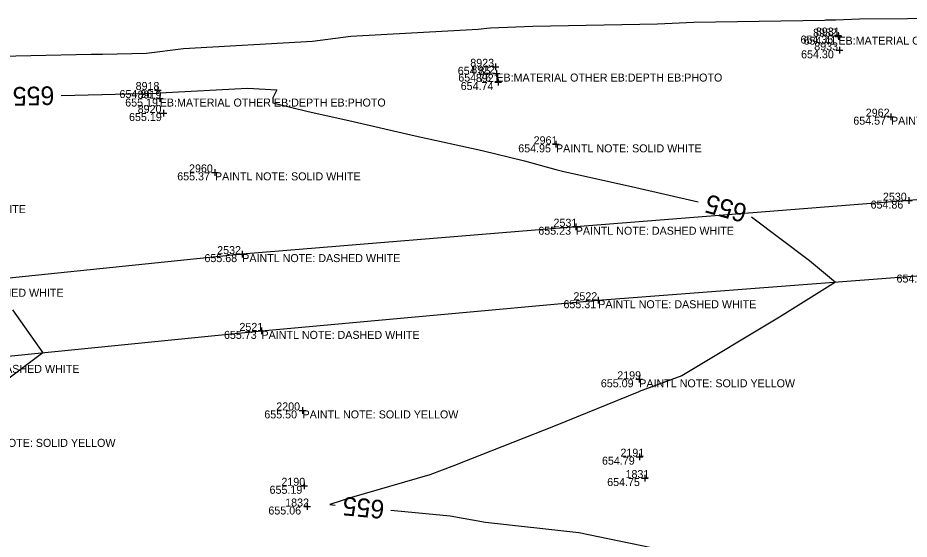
# Model space of a CAD drawing. Extents: x 2129350 to 2137777, y 657588 to 659885.
# Drawn here: x 2137426.1 to 2137559.8, y 659698.5 to 659776.7 of the extents above; entities that cross this region are included whole.
import ezdxf

# ---------------------------------------------------------------- set-up
doc = ezdxf.new("R2010")
doc.units = 0
for name, color, linetype in [('DT_X_Contour_Major', 7, 'Continuous'), ('DT_X_Contour_Minor', 7, 'Continuous'), ('PV_X_COP', 7, 'Continuous'), ('SV_X_Shot_Marker', 7, 'Continuous'), ('SV_X_Text_Comment', 7, 'Continuous'), ('SV_X_Text_Elevation', 7, 'Continuous'), ('SV_X_Text_Name', 7, 'Continuous')]:
    doc.layers.add(name, color=color, linetype=linetype)

msp = doc.modelspace()

# ---------------------------------------------------------------- linework, layer by layer
at = {"layer": 'DT_X_Contour_Major'}
for points in [[(2137432.57, 659765.09), (2137438.7, 659765.22), (2137438.74, 659765.23), (2137440.69, 659765.27), (2137447.19, 659765.45), (2137447.41, 659765.46), (2137460.56, 659766.2), (2137464.96, 659765.92), (2137464.36, 659764.72), (2137464.35, 659763.97), (2137469.66, 659762.68), (2137475.73, 659761.32), (2137485.68, 659759.01), (2137495.71, 659756.84), (2137502.09, 659755.29), (2137506.76, 659754), (2137507.77, 659753.74), (2137507.8, 659753.73), (2137518.76, 659751.27), (2137528.11, 659749.1)], [(2137536.14, 659746.88), (2137544.8, 659740.33), (2137548.7, 659737.08), (2137540.3, 659731.83), (2137525.67, 659723.03), (2137521.74, 659721.55), (2137519.3, 659720.67), (2137519.22, 659720.64), (2137506.68, 659715.5), (2137494, 659710.54), (2137491.58, 659709.57), (2137487.9, 659708.16), (2137476.16, 659704.77), (2137472.87, 659703.69), (2137473.68, 659703.62)], [(2137482.04, 659702.84), (2137490.93, 659702.01), (2137496.23, 659701.08), (2137510.23, 659699.51), (2137522.58, 659696.95), (2137522.86, 659696.91), (2137523.55, 659696.76), (2137528.87, 659695.89), (2137539.29, 659693.73), (2137542.24, 659689.68), (2137552.1, 659682.32), (2137549.82, 659680.18), (2137538.37, 659668.83), (2137533.39, 659666.75)]]:
    msp.add_lwpolyline(points, dxfattribs=at)
at = {"layer": 'DT_X_Contour_Minor'}
for points in [[(2137418.96, 659770.88), (2137437.09, 659771.27), (2137438.8, 659771.29), (2137445.39, 659771.43), (2137450.93, 659772.14), (2137470.27, 659773.21), (2137476.04, 659773.97), (2137495.15, 659775.01), (2137496.41, 659775.18), (2137496.99, 659775.21), (2137503.32, 659775.46), (2137522.01, 659775.83), (2137527.48, 659776.06), (2137547.08, 659776.4), (2137547.28, 659776.41), (2137548.7, 659776.43), (2137552.32, 659776.58), (2137573.85, 659776.73)], [(2137425.3, 659732.93), (2137429.86, 659726.48), (2137416.92, 659716.76)]]:
    msp.add_lwpolyline(points, dxfattribs=at)
at = {"layer": 'PV_X_COP'}
for points in [[(2137712.68, 659760.75), (2137665.43, 659757.61), (2137611.44, 659753.74), (2137559.7, 659749.3), (2137509.77, 659745.39), (2137459.75, 659741.28), (2137409.23, 659736.08), (2137357.78, 659731.44), (2137307.27, 659727.34), (2137257.06, 659722.27), (2137206.89, 659716.59)], [(2137209.87, 659704.9), (2137260.68, 659710.66), (2137310.79, 659715.67), (2137361.23, 659720.42), (2137411.62, 659724.66), (2137462.63, 659729.76), (2137513.14, 659734.36), (2137563.54, 659738.21), (2137614.64, 659742.22), (2137665.11, 659746.05), (2137716.21, 659749.54)]]:
    msp.add_lwpolyline(points, dxfattribs=at)
at = {"layer": 'SV_X_Shot_Marker'}
for p, q in [((2137548.64, 659774.07), (2137549.64, 659774.07)), ((2137548.66, 659773.91), (2137549.66, 659773.91)), ((2137549.14, 659774.57), (2137549.14, 659773.57)), ((2137549.14, 659774.07), (2137549.14, 659774.07)), ((2137549.16, 659774.41), (2137549.16, 659773.41)), ((2137549.16, 659773.91), (2137549.16, 659773.91)), ((2137549.33, 659772.36), (2137549.33, 659771.36)), ((2137548.83, 659771.86), (2137549.83, 659771.86)), ((2137549.33, 659771.86), (2137549.33, 659771.86)), ((2137497.72, 659769.88), (2137497.72, 659768.88)), ((2137497.22, 659769.38), (2137498.22, 659769.38)), ((2137497.36, 659768.37), (2137498.36, 659768.37)), ((2137497.72, 659769.38), (2137497.72, 659769.38)), ((2137497.86, 659768.87), (2137497.86, 659767.87)), ((2137497.86, 659768.37), (2137497.86, 659768.37)), ((2137497.63, 659767.1), (2137498.63, 659767.1)), ((2137498.13, 659767.6), (2137498.13, 659766.6)), ((2137498.13, 659767.1), (2137498.13, 659767.1)), ((2137446.59, 659765.9), (2137447.59, 659765.9)), ((2137447.09, 659766.4), (2137447.09, 659765.4)), ((2137447.09, 659765.9), (2137447.09, 659765.9)), ((2137446.88, 659764.62), (2137447.88, 659764.62)), ((2137447.38, 659765.12), (2137447.38, 659764.12)), ((2137447.38, 659764.62), (2137447.38, 659764.62)), ((2137447.95, 659762.95), (2137447.95, 659761.95)), ((2137447.45, 659762.45), (2137448.45, 659762.45)), ((2137447.95, 659762.45), (2137447.95, 659762.45)), ((2137556.54, 659761.9), (2137557.54, 659761.9)), ((2137557.04, 659762.4), (2137557.04, 659761.4)), ((2137557.04, 659761.9), (2137557.04, 659761.9)), ((2137506.3, 659757.76), (2137507.3, 659757.76)), ((2137506.8, 659758.26), (2137506.8, 659757.26)), ((2137506.8, 659757.76), (2137506.8, 659757.76)), ((2137455.66, 659754.04), (2137455.66, 659753.04)), ((2137455.16, 659753.54), (2137456.16, 659753.54)), ((2137455.66, 659753.54), (2137455.66, 659753.54)), ((2137559.7, 659749.8), (2137559.7, 659748.8)), ((2137559.2, 659749.3), (2137560.2, 659749.3)), ((2137559.7, 659749.3), (2137559.7, 659749.3)), ((2137509.77, 659745.89), (2137509.77, 659744.89)), ((2137509.27, 659745.39), (2137510.27, 659745.39)), ((2137509.77, 659745.39), (2137509.77, 659745.39)), ((2137459.75, 659741.78), (2137459.75, 659740.78)), ((2137459.25, 659741.28), (2137460.25, 659741.28)), ((2137459.75, 659741.28), (2137459.75, 659741.28)), ((2137512.64, 659734.36), (2137513.64, 659734.36)), ((2137513.14, 659734.86), (2137513.14, 659733.86)), ((2137513.14, 659734.36), (2137513.14, 659734.36)), ((2137462.13, 659729.76), (2137463.13, 659729.76)), ((2137462.63, 659730.26), (2137462.63, 659729.26)), ((2137462.63, 659729.76), (2137462.63, 659729.76)), ((2137519.29, 659723), (2137519.29, 659722)), ((2137518.79, 659722.5), (2137519.79, 659722.5)), ((2137519.29, 659722.5), (2137519.29, 659722.5)), ((2137468.3, 659717.83), (2137469.3, 659717.83)), ((2137468.8, 659718.33), (2137468.8, 659717.33)), ((2137468.8, 659717.83), (2137468.8, 659717.83)), ((2137518.84, 659710.89), (2137519.84, 659710.89)), ((2137519.34, 659711.39), (2137519.34, 659710.39)), ((2137519.34, 659710.89), (2137519.34, 659710.89)), ((2137520.11, 659708.18), (2137520.11, 659707.18)), ((2137469.02, 659707.02), (2137469.02, 659706.02)), ((2137519.61, 659707.68), (2137520.61, 659707.68)), ((2137520.11, 659707.68), (2137520.11, 659707.68)), ((2137468.52, 659706.52), (2137469.52, 659706.52)), ((2137469.02, 659706.52), (2137469.02, 659706.52)), ((2137469, 659703.41), (2137470, 659703.41)), ((2137469.5, 659703.91), (2137469.5, 659702.91)), ((2137469.5, 659703.41), (2137469.5, 659703.41))]:
    msp.add_line(p, q, dxfattribs=at)

# ---------------------------------------------------------------- texts
at = {"layer": 'DT_X_Contour_Major'}
for rotation, p in [(181.2324, (2137431.55, 659766.47)), (164.514, (2137535.67, 659748.64)), (174.6773, (2137481.18, 659704.32))]:
    msp.add_text('655', height=2.8, rotation=rotation, dxfattribs=at).set_placement(p)
at = {"layer": 'SV_X_Text_Comment'}
for s, p in [('EB:MATERIAL OTHER EB:DEPTH EB:PHOTO', (2137549.16, 659772.71)), ('EB:MATERIAL OTHER EB:DEPTH EB:PHOTO', (2137497.86, 659767.17)), ('EB:MATERIAL OTHER EB:DEPTH EB:PHOTO', (2137447.38, 659763.42)), ('PAINTL NOTE: SOLID WHITE', (2137557.04, 659760.7)), ('PAINTL NOTE: SOLID WHITE', (2137506.8, 659756.55)), ('PAINTL NOTE: SOLID WHITE', (2137455.66, 659752.35)), ('PAINTL NOTE: SOLID WHITE', (2137405.46, 659747.43)), ('PAINTL NOTE: DASHED WHITE', (2137509.77, 659744.19)), ('PAINTL NOTE: DASHED WHITE', (2137459.75, 659740.08)), ('PAINTL NOTE: DASHED WHITE', (2137409.23, 659734.88)), ('PAINTL NOTE: DASHED WHITE', (2137513.14, 659733.16)), ('PAINTL NOTE: DASHED WHITE', (2137462.63, 659728.56)), ('PAINTL NOTE: DASHED WHITE', (2137411.62, 659723.46)), ('PAINTL NOTE: SOLID YELLOW', (2137519.29, 659721.3)), ('PAINTL NOTE: SOLID YELLOW', (2137468.8, 659716.63)), ('PAINTL NOTE: SOLID YELLOW', (2137417.38, 659712.36))]:
    msp.add_text(s, height=1.2, dxfattribs=at).set_placement(p)
at = {"layer": 'SV_X_Text_Elevation'}
for s, p in [('654.35', (2137543.47, 659772.87)), ('654.41', (2137543.93, 659772.71)), ('654.30', (2137543.56, 659770.66)), ('654.85', (2137492.07, 659768.18)), ('654.76', (2137492.15, 659767.17)), ('654.74', (2137492.51, 659765.9)), ('654.96', (2137441.34, 659764.7)), ('655.19', (2137442.2, 659763.42)), ('655.19', (2137442.77, 659761.25)), ('654.57', (2137551.39, 659760.7)), ('654.95', (2137501.14, 659756.55)), ('655.37', (2137450, 659752.35)), ('654.86', (2137553.98, 659748.11)), ('655.23', (2137504.15, 659744.19)), ('655.68', (2137454.08, 659740.08)), ('654.93', (2137557.87, 659737.01)), ('655.31', (2137507.92, 659733.16)), ('655.73', (2137457.01, 659728.56)), ('655.09', (2137513.53, 659721.3)), ('655.50', (2137463.06, 659716.63)), ('654.79', (2137513.7, 659709.69)), ('654.75', (2137514.48, 659706.48)), ('655.19', (2137463.85, 659705.32)), ('655.06', (2137463.67, 659702.21))]:
    msp.add_text(s, height=1.2, dxfattribs=at).set_placement(p)
at = {"layer": 'SV_X_Text_Name'}
for s, p in [('8932', (2137545.36, 659773.91)), ('8931', (2137545.77, 659774.07)), ('8933', (2137545.53, 659771.86)), ('8923', (2137493.95, 659769.38)), ('8922', (2137494.1, 659768.37)), ('8921', (2137494.79, 659767.1)), ('8918', (2137443.76, 659765.9)), ('8919', (2137444.06, 659764.62)), ('8920', (2137444.07, 659762.45)), ('2962', (2137553.26, 659761.9)), ('2961', (2137503.45, 659757.76)), ('2960', (2137451.77, 659753.54)), ('2530', (2137555.83, 659749.3)), ('2531', (2137506.43, 659745.39)), ('2532', (2137455.99, 659741.28)), ('2522', (2137509.42, 659734.36)), ('2521', (2137459.33, 659729.76)), ('2199', (2137515.99, 659722.5)), ('2200', (2137464.85, 659717.83)), ('2191', (2137516.47, 659710.89)), ('1831', (2137517.23, 659707.68)), ('2190', (2137465.62, 659706.52)), ('1832', (2137466.19, 659703.41))]:
    msp.add_text(s, height=1.2, dxfattribs=at).set_placement(p)

doc.saveas('drawing.dxf')
